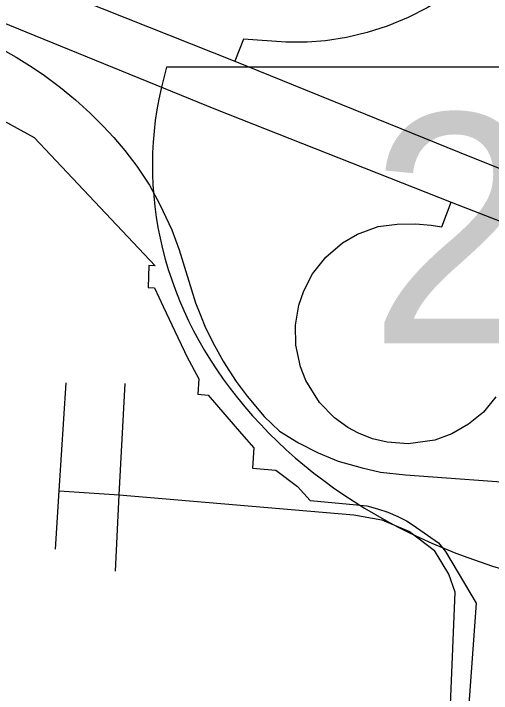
# Model space of a CAD drawing. Extents: x 208586767.6 to 208586821.4, y -134301046.9 to -134301022.9.
# Drawn here: x 208586780.235 to 208586780.4318, y -134301030.7452 to -134301030.465 of the extents above; entities that cross this region are included whole.
import ezdxf

# ---------------------------------------------------------------- set-up
doc = ezdxf.new("R2010")
doc.units = 0
for name, color, linetype in [('GM_X_City_Street', 7, 'Continuous'), ('GM_X_Corporation', 7, 'Continuous'), ('GM_X_Interchange_Ramps', 7, 'Continuous'), ('GM_X_Interstate_Location', 7, 'Continuous'), ('GM_X_Interstate_Route', 7, 'Continuous'), ('GM_X_Interstate_Shield', 7, 'Continuous')]:
    doc.layers.add(name, color=color, linetype=linetype)

msp = doc.modelspace()

# ---------------------------------------------------------------- linework, layer by layer
at = {"layer": 'GM_X_City_Street'}
for points in [[(208586780.25223, -134301030.68576), (208586780.2538, -134301030.66174), (208586780.2567, -134301030.61721)], [(208586780.27703, -134301030.69486), (208586780.2785, -134301030.66343), (208586780.28093, -134301030.61755)], [(208586780.2538, -134301030.66174), (208586780.2785, -134301030.66343), (208586780.37523, -134301030.67165), (208586780.38665, -134301030.67376), (208586780.39807, -134301030.67857), (208586780.40841, -134301030.68631)], [(208586780.41388, -134301030.77652), (208586780.41688, -134301030.70348), (208586780.41436, -134301030.69616), (208586780.40841, -134301030.68631)]]:
    msp.add_lwpolyline(points, dxfattribs=at)
at = {"layer": 'GM_X_Corporation'}
msp.add_lwpolyline([(208586780.16936, -134301030.47549), (208586780.24347, -134301030.51611), (208586780.29337, -134301030.56905), (208586780.29076, -134301030.56892), (208586780.29043, -134301030.57786), (208586780.29304, -134301030.578), (208586780.2967, -134301030.5858), (208586780.30266, -134301030.59852), (208586780.30539, -134301030.60434), (208586780.30636, -134301030.60639), (208586780.31133, -134301030.6156), (208586780.31098, -134301030.62194), (208586780.31515, -134301030.62228), (208586780.32888, -134301030.63818), (208586780.33392, -134301030.64402), (208586780.33338, -134301030.65239), (208586780.34299, -134301030.6532), (208586780.35197, -134301030.66), (208586780.35713, -134301030.66573), (208586780.37644, -134301030.66749), (208586780.38055, -134301030.66795), (208586780.38499, -134301030.66913), (208586780.38913, -134301030.67051), (208586780.39337, -134301030.67229), (208586780.39692, -134301030.67416), (208586780.39968, -134301030.67584), (208586780.41008, -134301030.68317), (208586780.4129, -134301030.68669), (208586780.42559, -134301030.70809), (208586780.41602, -134301030.84072)], dxfattribs=at)
at = {"layer": 'GM_X_Interchange_Ramps'}
for points in [[(208586780.46896, -134301030.38819), (208586780.45988, -134301030.38764), (208586780.45605, -134301030.40098), (208586780.45336, -134301030.40828), (208586780.45002, -134301030.41567), (208586780.44524, -134301030.42428), (208586780.44017, -134301030.43182), (208586780.43485, -134301030.43851), (208586780.4303, -134301030.44346), (208586780.42571, -134301030.44792), (208586780.4196, -134301030.45311), (208586780.41189, -134301030.45868), (208586780.40541, -134301030.46263), (208586780.39756, -134301030.46666), (208586780.38892, -134301030.47023), (208586780.38068, -134301030.47287), (208586780.37222, -134301030.47486), (208586780.36345, -134301030.4762), (208586780.35599, -134301030.47678), (208586780.34721, -134301030.47682), (208586780.3297, -134301030.47561), (208586780.32612, -134301030.48462)], [(208586780.22964, -134301030.46833), (208586780.22599, -134301030.47742), (208586780.23606, -134301030.48303), (208586780.24263, -134301030.48711), (208586780.24776, -134301030.49059), (208586780.25428, -134301030.49544), (208586780.26053, -134301030.50058), (208586780.2666, -134301030.50609), (208586780.27197, -134301030.51144), (208586780.27632, -134301030.51616), (208586780.28084, -134301030.52148), (208586780.28579, -134301030.52787), (208586780.291, -134301030.53573), (208586780.29532, -134301030.54365), (208586780.30014, -134301030.5542), (208586780.30323, -134301030.5624), (208586780.30991, -134301030.58427), (208586780.31201, -134301030.58939)], [(208586780.43365, -134301030.62302), (208586780.42855, -134301030.62925), (208586780.42245, -134301030.63431), (208586780.4156, -134301030.63821), (208586780.40849, -134301030.64079), (208586780.3975, -134301030.64237), (208586780.3889, -134301030.64173), (208586780.3829, -134301030.64028), (208586780.37704, -134301030.63798), (208586780.37264, -134301030.63559), (208586780.36721, -134301030.63165), (208586780.36103, -134301030.62533), (208586780.35539, -134301030.61628), (208586780.35317, -134301030.61066), (208586780.35129, -134301030.60173), (208586780.35116, -134301030.5934), (208586780.35255, -134301030.58516), (208586780.35453, -134301030.57933), (208586780.35819, -134301030.57232), (208586780.36358, -134301030.56546), (208586780.37045, -134301030.55954), (208586780.37666, -134301030.55589), (208586780.38514, -134301030.5528), (208586780.39298, -134301030.55184), (208586780.40052, -134301030.55169), (208586780.40708, -134301030.55217), (208586780.41144, -134301030.55288), (208586780.41531, -134301030.54282)], [(208586780.31201, -134301030.58939), (208586780.31411, -134301030.59451), (208586780.31774, -134301030.60188), (208586780.3214, -134301030.60828)], [(208586780.3214, -134301030.60828), (208586780.32244, -134301030.61011), (208586780.32676, -134301030.6167), (208586780.3312, -134301030.62274), (208586780.33825, -134301030.63114), (208586780.34454, -134301030.63708), (208586780.35238, -134301030.64197), (208586780.36046, -134301030.64614), (208586780.36879, -134301030.64957), (208586780.37859, -134301030.65226), (208586780.38618, -134301030.65398), (208586780.39647, -134301030.6552), (208586780.449, -134301030.65894)]]:
    msp.add_lwpolyline(points, dxfattribs=at)
at = {"layer": 'GM_X_Interstate_Route'}
for points in [[(208586780.09532, -134301030.39349), (208586780.13544, -134301030.40877), (208586780.32612, -134301030.48462), (208586780.41859, -134301030.52216), (208586780.45798, -134301030.53794), (208586780.46685, -134301030.54149), (208586780.47272, -134301030.54383), (208586780.50797, -134301030.55791), (208586780.62489, -134301030.6048), (208586780.69458, -134301030.63309), (208586780.73801, -134301030.65327), (208586780.77486, -134301030.67366), (208586780.81609, -134301030.70064), (208586780.85319, -134301030.73031), (208586780.87885, -134301030.75268), (208586780.90251, -134301030.77719), (208586780.93303, -134301030.8108), (208586780.95651, -134301030.84072)], [(208586780.11232, -134301030.42259), (208586780.12017, -134301030.42573), (208586780.22964, -134301030.46833), (208586780.31822, -134301030.50447), (208586780.41531, -134301030.54282), (208586780.45271, -134301030.55735)]]:
    msp.add_lwpolyline(points, dxfattribs=at)
at = {"layer": 'GM_X_Interstate_Shield'}
msp.add_line((208586780.64143, -134301030.48708), (208586780.29806, -134301030.48708), dxfattribs=at)
msp.add_line((208586780.64143, -134301030.48708), (208586780.29806, -134301030.48708), dxfattribs=at)
msp.add_ellipse((208586780.51414, -134301030.52766), major_axis=(0.22195, 0), ratio=0.8, start_param=2.911027, end_param=4.511031, dxfattribs=at)

# ---------------------------------------------------------------- texts
at = {"layer": 'GM_X_Interstate_Location'}
msp.add_text('270', height=0.000189, rotation=0, dxfattribs=at).set_placement((208586780.41186, -134301030.59296))
at = {"layer": 'GM_X_Interstate_Shield'}
msp.add_text('270', height=0.094697, dxfattribs=at).set_placement((208586780.38133, -134301030.60101))

doc.saveas('drawing.dxf')
